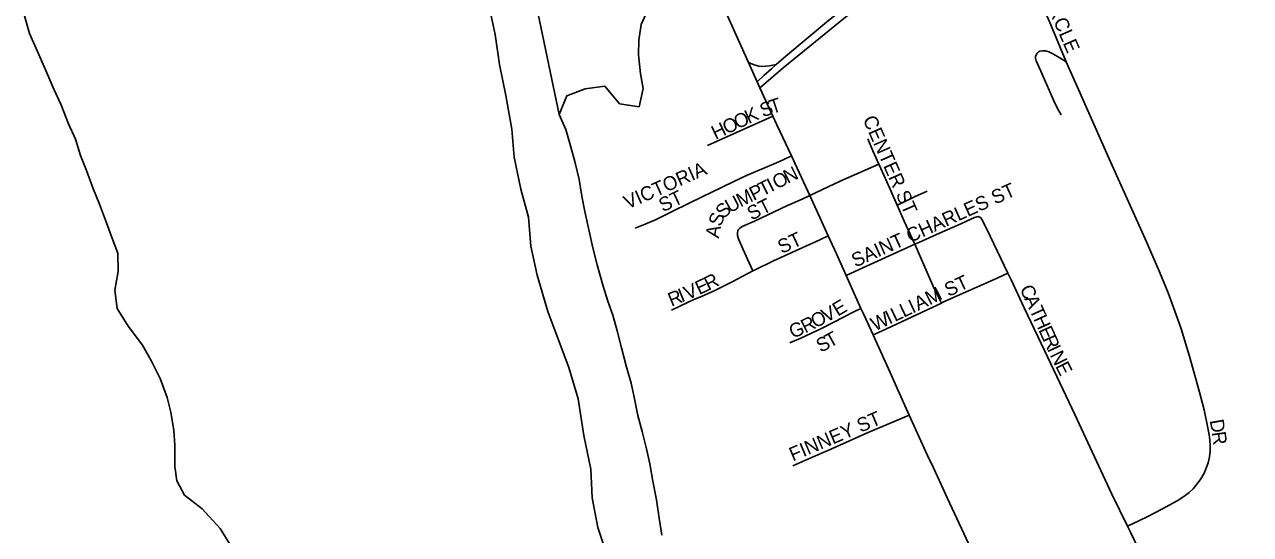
# Model space of a CAD drawing. Extents: x 1451455 to 1749751, y 218250 to 574981.
# Drawn here: x 1582876 to 1587275, y 271255 to 273082 of the extents above; entities that cross this region are included whole.
import ezdxf

# ---------------------------------------------------------------- set-up
doc = ezdxf.new("R2010")
doc.units = 0
for name, color, linetype in [('GM_X_City_Street', 7, 'Continuous'), ('GM_X_City_Street_Text', 7, 'Continuous'), ('GM_X_Corporation', 7, 'Continuous'), ('GM_X_County', 7, 'Continuous'), ('GM_X_Interchange_Ramps', 7, 'Continuous'), ('GM_X_Major_River', 7, 'Continuous'), ('GM_X_Township', 7, 'Continuous'), ('GM_X_US_Route', 7, 'Continuous')]:
    doc.layers.add(name, color=color, linetype=linetype)

msp = doc.modelspace()

# ---------------------------------------------------------------- linework, layer by layer
at = {"layer": 'GM_X_City_Street'}
for points in [[(1586613.9, 272948.7), (1586558.5, 273080.9), (1586534.1, 273138.5), (1586505.1, 273200.9), (1586487.5, 273239.7), (1586474.4, 273262.3), (1586459.2, 273283.6), (1586442.2, 273303.5), (1586419.1, 273326.6), (1586375.8, 273366.1)], [(1586596, 272758.6), (1586587, 272773.4), (1586574.6, 272797.7), (1586522.7, 272915.8), (1586506.4, 272951.7), (1586504.1, 272961.2), (1586504.1, 272967.7), (1586505.9, 272974), (1586509.3, 272979.5), (1586514, 272983.9), (1586519.8, 272986.8), (1586529.4, 272988.4), (1586539.1, 272987.7), (1586551.6, 272984.3), (1586566.2, 272977.4), (1586591.2, 272962.4), (1586613.9, 272948.7)], [(1586834.3, 271284.9), (1586854.6, 271294.5), (1586904.9, 271318.2), (1586957.1, 271345.5), (1587011.5, 271375.5), (1587036.4, 271391.3), (1587054.6, 271405.3), (1587069.1, 271418.6), (1587084.1, 271435.9), (1587097.1, 271454.8), (1587108.4, 271474.8), (1587116.5, 271492.7), (1587122.9, 271511.2), (1587127.9, 271533.5), (1587130.2, 271553), (1587130.6, 271575.8), (1587128.1, 271605.2), (1587122.7, 271637.5), (1587108.5, 271701.5), (1587092.5, 271765), (1587054.6, 271897.3), (1587025.9, 271991.2), (1587013.4, 272028.5), (1586979.7, 272120.5), (1586948.8, 272196.6), (1586897.7, 272313.8), (1586768, 272600.6), (1586658.2, 272849.5), (1586621.7, 272930.1), (1586613.9, 272948.7)], [(1585327, 272649), (1585534.4, 272742.1), (1585561.3, 272754.2)], [(1585941.5, 272582.3), (1585920.5, 272629.4), (1585902, 272672.6)], [(1585066.6, 272352.9), (1585103.3, 272367), (1585142.4, 272383.8), (1585192.1, 272408.5), (1585265.5, 272444.9), (1585419, 272518.6), (1585469.2, 272542.6), (1585565.7, 272583.2), (1585598.5, 272598), (1585628, 272611.3)], [(1585694.1, 272470.1), (1585802.9, 272521.5), (1585922.6, 272573.7), (1585941.5, 272582.3)], [(1586007.3, 272435.3), (1585980.9, 272495.1), (1585948.4, 272566.8), (1585941.5, 272582.3)], [(1585489.5, 272199.5), (1585482.2, 272215.6), (1585453.6, 272277.9), (1585437.9, 272313.9), (1585434.3, 272326.5), (1585434, 272336.2), (1585435.5, 272342.4), (1585438.5, 272348), (1585442.8, 272352.9), (1585450.9, 272358.4), (1585495.6, 272378.2), (1585613.9, 272433.2), (1585666.6, 272456.5), (1585694.1, 272470.1)], [(1586007.3, 272435.3), (1586022.3, 272442.3), (1586069.9, 272464.4), (1586115, 272485.5)], [(1586070.2, 272294.9), (1586032.6, 272378.1), (1586007.3, 272435.3)], [(1586070.2, 272294.9), (1586085, 272301.5), (1586159.6, 272334.8), (1586225.5, 272363.5), (1586284.7, 272390.7)], [(1586405, 272191), (1586341.3, 272323.3), (1586310.7, 272384.5), (1586306, 272391.1), (1586297.4, 272393.8), (1586284.7, 272390.7)], [(1585489.5, 272199.5), (1585495.5, 272202.6), (1585563.5, 272235.1), (1585656, 272277.4), (1585730.3, 272311.3), (1585760.1, 272324.8)], [(1585824.2, 272183.3), (1585855.9, 272197.6), (1585897.6, 272216.4), (1586004.3, 272265.8), (1586070.2, 272294.9)], [(1586165.9, 272084.3), (1586152.6, 272112), (1586135.7, 272147.5), (1586070.2, 272294.9)], [(1585197.9, 272058.1), (1585226.9, 272072.8), (1585277.4, 272096.5), (1585304.7, 272107.9), (1585352.6, 272129.4), (1585417.3, 272161.4), (1585489.5, 272199.5)], [(1586165.9, 272084.3), (1586171.1, 272086.8), (1586366, 272173.4), (1586405, 272191)], [(1586834.3, 271284.9), (1586778.2, 271399.7), (1586645.4, 271685.1), (1586548, 271889.4), (1586462.9, 272066.8), (1586417.7, 272164.5), (1586405, 272191)], [(1585621.8, 271941.5), (1585661.2, 271957.8), (1585735.5, 271992.5), (1585816.5, 272035.3), (1585848.9, 272051.3), (1585877.3, 272065.2)], [(1585920.8, 271970), (1585951.1, 271983.6), (1586165.9, 272084.3)], [(1585632.6, 271501), (1585697.1, 271529.3), (1585767.4, 271559.9), (1585905.1, 271621.1), (1585993.9, 271658.6), (1586050, 271682.3)], [(1587065.6, 270798), (1587009.1, 270917.5), (1586845.9, 271261.2), (1586834.3, 271284.9)]]:
    msp.add_lwpolyline(points, dxfattribs=at)
at = {"layer": 'GM_X_Corporation'}
msp.add_lwpolyline([(1584973.1, 271160.8), (1584933, 271279.5), (1584912.5, 271386.6), (1584908.5, 271488.6), (1584882.7, 271609.8), (1584862.8, 271741.3), (1584829.4, 271853.5), (1584753.4, 272053.9), (1584715, 272183.6), (1584692.6, 272287.9), (1584684.6, 272391.6), (1584657, 272492.5), (1584632.6, 272606.6), (1584624.6, 272707.1), (1584602.7, 272828.2), (1584580.7, 272938.7), (1584564.7, 273046.8), (1584542.8, 273146.5)], dxfattribs=at)
at = {"layer": 'GM_X_County'}
msp.add_lwpolyline([(1584542.8, 273146.5), (1584564.7, 273046.8), (1584580.7, 272938.7), (1584602.7, 272828.2), (1584624.6, 272707.1), (1584632.6, 272606.6), (1584657, 272492.5), (1584684.6, 272391.6), (1584692.6, 272287.9), (1584715, 272183.6), (1584753.4, 272053.9), (1584829.4, 271853.5), (1584862.8, 271741.3), (1584882.7, 271609.8), (1584908.5, 271488.6), (1584912.5, 271386.6), (1584933, 271279.5), (1584973.1, 271160.8)], dxfattribs=at)
at = {"layer": 'GM_X_Interchange_Ramps'}
msp.add_lwpolyline([(1585573.2, 272939), (1585548.7, 272934.7), (1585534.5, 272933), (1585523.2, 272932.5), (1585511.4, 272933.5), (1585494.7, 272937.8), (1585473.4, 272946.1)], dxfattribs=at)
at = {"layer": 'GM_X_Major_River'}
msp.add_line((1584712.8, 273148.5), (1584794.7, 272760.5), dxfattribs=at)
for points in [[(1582875.8, 273113), (1582893.1, 273050.6), (1582922.4, 272986.1), (1582955.6, 272909.6), (1582981, 272851.1), (1583006.4, 272796.7), (1583033.7, 272726.2), (1583059.1, 272671.8), (1583076.5, 272613.4), (1583097.9, 272559), (1583121.3, 272496.6), (1583144.6, 272438.2), (1583169.9, 272371.8), (1583191.3, 272313.4), (1583210.8, 272263), (1583212.1, 272196.8), (1583199.3, 272130.8), (1583208.6, 272064.5), (1583248, 272001.9), (1583299.3, 271933.2), (1583330.7, 271878.7), (1583362, 271814.2), (1583387.3, 271745.7), (1583400.7, 271693.4), (1583412, 271627.1), (1583415.5, 271574.9), (1583414.6, 271498.8), (1583422.1, 271446.5), (1583449.6, 271396.1), (1583513, 271347.2), (1583578.3, 271276.3), (1583619.6, 271207.7)], [(1584794.7, 272760.5), (1584821.4, 272826.4), (1584887.7, 272851.7), (1584957.8, 272861), (1585011.2, 272798.2), (1585081.1, 272787.4), (1585095.8, 272853.4), (1585086.4, 272905.6), (1585079.1, 272973.9), (1585079.7, 273026), (1585088.3, 273082.1), (1585117, 273145.9)], [(1585162.6, 271252.5), (1585153.3, 271312.7), (1585144, 271379), (1585130.7, 271445.3), (1585119.4, 271507.6), (1585107.9, 271561.9), (1585092.6, 271624.2), (1585077.2, 271680.6), (1585063.9, 271746.9), (1585052.4, 271797.1), (1585035.1, 271859.5), (1585017.8, 271923.8), (1585002.4, 271984.2), (1584987, 272040.5), (1584969.6, 272090.8), (1584952.1, 272145.2), (1584931, 272221.6), (1584915.6, 272281.9), (1584902.2, 272342.2), (1584887, 272412.6), (1584875.6, 272466.8), (1584866.2, 272527.1), (1584850.9, 272591.5), (1584835.5, 272647.8), (1584818.1, 272706.1), (1584794.7, 272760.5)]]:
    msp.add_lwpolyline(points, dxfattribs=at)
at = {"layer": 'GM_X_Township'}
msp.add_lwpolyline([(1584973.1, 271160.8), (1584933, 271279.5), (1584912.5, 271386.6), (1584908.5, 271488.6), (1584882.7, 271609.8), (1584862.8, 271741.3), (1584829.4, 271853.5), (1584753.4, 272053.9), (1584715, 272183.6), (1584692.6, 272287.9), (1584684.6, 272391.6), (1584657, 272492.5), (1584632.6, 272606.6), (1584624.6, 272707.1), (1584602.7, 272828.2), (1584580.7, 272938.7), (1584564.7, 273046.8), (1584542.8, 273146.5)], dxfattribs=at)
at = {"layer": 'GM_X_US_Route'}
for points in [[(1585504.6, 272877.3), (1585529.2, 272899.4), (1585556.6, 272923.5), (1585573.2, 272939), (1585608.2, 272969), (1585761.4, 273097.1), (1585861.1, 273177.1), (1586139.2, 273391), (1586314.8, 273523), (1586522, 273672.9), (1586764.2, 273845.5), (1586981.3, 273989.8), (1587140.4, 274094.1), (1587331.9, 274214.9)], [(1585514.6, 272855.2), (1585536.8, 272874.1), (1585598.2, 272926.8), (1585822.3, 273108.3), (1585966.9, 273221.2), (1586172.1, 273379), (1586377.2, 273531.6), (1586494, 273616.2), (1586705.9, 273764.9), (1586781.4, 273819.1)], [(1585381.9, 273150.8), (1585473.4, 272946.1), (1585504.6, 272877.3), (1585514.6, 272855.2)], [(1585514.6, 272855.2), (1585561.3, 272754.2), (1585575.9, 272722.6), (1585628, 272611.3), (1585648.4, 272567.7), (1585694.1, 272470.1), (1585760.1, 272324.8), (1585789, 272261.1), (1585824.2, 272183.3), (1585848.7, 272129.1), (1585877.3, 272065.2), (1585885.9, 272046.1), (1585920.8, 271970), (1585929.2, 271951.7), (1585981.6, 271835.8), (1586000.2, 271794.3), (1586050, 271682.3), (1586055.9, 271669), (1586116.4, 271538), (1586137.2, 271493.5), (1586164.9, 271433.9), (1586188.4, 271383.3), (1586271.6, 271205)]]:
    msp.add_lwpolyline(points, dxfattribs=at)

# ---------------------------------------------------------------- texts
at = {"layer": 'GM_X_City_Street_Text'}
for s, rotation, p in [('CIRCLE', 293.5, (1586521, 273200.6)), ('S', 20.6536, (1585525.6, 272748.9)), ('T', 18.5861, (1585558.1, 272761.2)), ('O', 25.3579, (1585434.9, 272706.4)), ('K', 25.3665, (1585474.7, 272725.3)), ('H', 25.3579, (1585355.4, 272668.7)), ('O', 25.3627, (1585395.2, 272687.6)), ('CENTER ST', 293.8068, (1585882.9, 272743.1)), ('VICTORIA', 23.8725, (1585039.8, 272419.2)), ('O', 26.5636, (1585575, 272491)), ('N', 26.5674, (1585614.4, 272510.7)), ('P', 26.5589, (1585492.4, 272449.7)), ('T', 26.5709, (1585523.9, 272465.4)), ('I', 26.5553, (1585555.4, 272481.2)), ('SAINT CHARLES ST', 24.187, (1585857.2, 272211.2)), ('ST', 25.0179, (1585166.3, 272409.2)), ('U', 27.9581, (1585406.6, 272405.6)), ('M', 26.565, (1585445.2, 272426.1)), ('ST', 26.565, (1585484.6, 272379.1)), ('S', 42.7437, (1585383.5, 272383.7)), ('S', 70.241, (1585375.1, 272355.8)), ('A', 79.2044, (1585367.4, 272314.5)), ('ST', 25.0088, (1585593.1, 272259.6)), ('V', 22.975, (1585254.5, 272094.3)), ('E', 25.3539, (1585297.1, 272112.4)), ('R', 26.5028, (1585329.9, 272128)), ('ST', 25.0149, (1586191.5, 272105.5)), ('C', 294.4495, (1586446, 272136.1)), ('R', 22.674, (1585197.4, 272070.5)), ('I', 22.672, (1585234, 272085.8)), ('A', 25.3299, (1586082.5, 272055.8)), ('M', 27.1159, (1586123.8, 272075.3)), ('A', 294.4615, (1586462.4, 272100)), ('V', 27.4947, (1585752.4, 272013)), ('E', 31.0189, (1585794.3, 272035)), ('I', 25.3332, (1585979.1, 272006.8)), ('L', 25.3309, (1585999, 272016.2)), ('L', 25.3303, (1586030.8, 272031.3)), ('I', 25.3276, (1586062.7, 272046.3)), ('T', 294.4507, (1586480.6, 272060)), ('G', 20.4985, (1585630.7, 271956.8)), ('R', 26.6959, (1585677.3, 271974.6)), ('O', 27.4908, (1585713.3, 271992.7)), ('W', 25.3356, (1585927.4, 271982.3)), ('H', 294.4615, (1586495.2, 272027.9)), ('T', 28.9023, (1585765.5, 271922.2)), ('E', 294.4507, (1586513.4, 271987.9)), ('R', 294.4615, (1586528, 271955.8)), ('S', 27.0599, (1585732.6, 271905.4)), ('I', 294.8578, (1586544.5, 271919.5)), ('N', 296.0764, (1586554.3, 271898.4)), ('E', 296.547, (1586573.8, 271858.5)), ('FINNEY ST', 22.9883, (1585632.9, 271516.1)), ('D', 279.6294, (1587128.6, 271663.6)), ('R', 278.3104, (1587135.9, 271620.6))]:
    msp.add_text(s, height=50, rotation=rotation, dxfattribs=at).set_placement(p)

doc.saveas('drawing.dxf')
